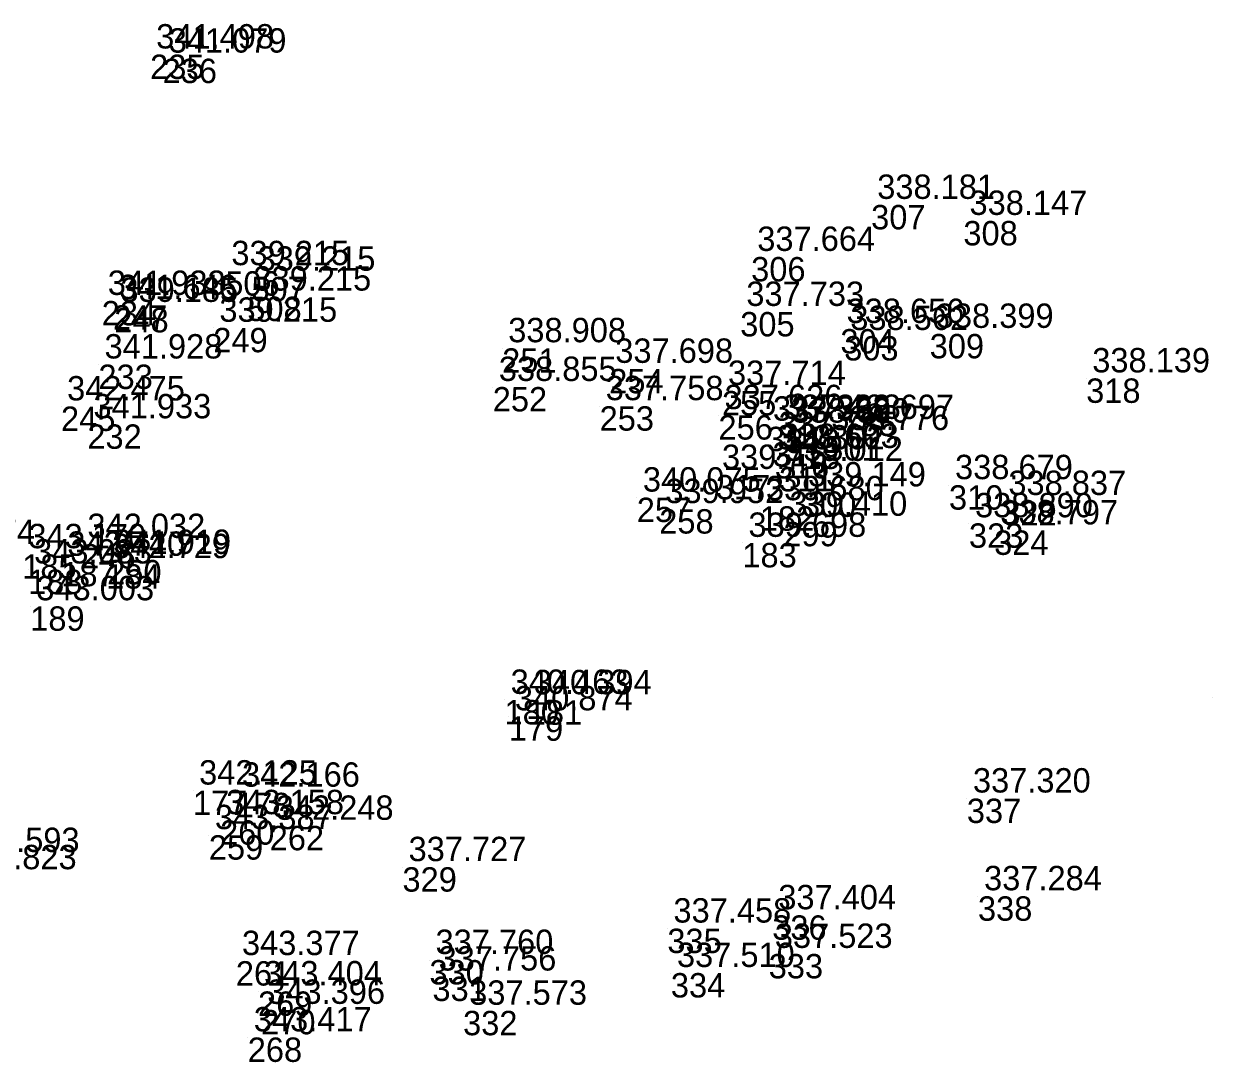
# Model space of a CAD drawing. Extents: x -829398 to -819400, y -1074439 to -1067977.
# Drawn here: x -820064.8 to -820006.2, y -1073095.6 to -1073044.5 of the extents above; entities that cross this region are included whole.
import ezdxf

# ---------------------------------------------------------------- set-up
doc = ezdxf.new("R2010")
doc.units = 0
doc.layers.add('Vrstva 60', color=7, linetype='Continuous')
doc.layers.add('Vrstva 61', color=7, linetype='Continuous')

msp = doc.modelspace()

# ---------------------------------------------------------------- linework, layer by layer
at = {"layer": 'Vrstva 60'}
for p, q in [((-820058.533, -1073045.972), (-820058.533, -1073045.972)), ((-820057.918, -1073046.174), (-820057.918, -1073046.174)), ((-820023.031, -1073053.376), (-820023.031, -1073053.376)), ((-820018.489, -1073054.165), (-820018.489, -1073054.165)), ((-820028.938, -1073055.938), (-820028.938, -1073055.938)), ((-820054.831, -1073056.64), (-820054.831, -1073056.64)), ((-820053.54, -1073056.913), (-820053.54, -1073056.913)), ((-820060.915, -1073058.104), (-820060.915, -1073058.104)), ((-820053.747, -1073057.891), (-820053.747, -1073057.891)), ((-820060.362, -1073058.31), (-820060.362, -1073058.31)), ((-820060.295, -1073058.447), (-820060.295, -1073058.447)), ((-820029.477, -1073058.646), (-820029.477, -1073058.646)), ((-820055.421, -1073059.428), (-820055.421, -1073059.428)), ((-820024.543, -1073059.486), (-820024.543, -1073059.486)), ((-820024.357, -1073059.832), (-820024.357, -1073059.832)), ((-820020.148, -1073059.727), (-820020.148, -1073059.727)), ((-820041.2, -1073060.434), (-820041.2, -1073060.434)), ((-820061.076, -1073061.235), (-820061.076, -1073061.235)), ((-820035.929, -1073061.449), (-820035.929, -1073061.449)), ((-820012.444, -1073061.918), (-820012.444, -1073061.918)), ((-820041.662, -1073062.341), (-820041.662, -1073062.341)), ((-820030.378, -1073062.536), (-820030.378, -1073062.536)), ((-820062.919, -1073063.3), (-820062.919, -1073063.3)), ((-820036.4, -1073063.287), (-820036.4, -1073063.287)), ((-820030.549, -1073063.727), (-820030.549, -1073063.727)), ((-820061.622, -1073064.18), (-820061.622, -1073064.18)), ((-820028.166, -1073064.296), (-820028.166, -1073064.296)), ((-820027.671, -1073064.207), (-820027.671, -1073064.207)), ((-820027.247, -1073064.391), (-820027.247, -1073064.391)), ((-820025.048, -1073064.214), (-820025.048, -1073064.214)), ((-820027.889, -1073065.051), (-820027.889, -1073065.051)), ((-820025.293, -1073064.759), (-820025.293, -1073064.759)), ((-820027.772, -1073065.64), (-820027.772, -1073065.64)), ((-820027.568, -1073066.278), (-820027.568, -1073066.278)), ((-820030.675, -1073066.672), (-820030.675, -1073066.672)), ((-820019.2, -1073067.176), (-820019.2, -1073067.176)), ((-820034.57, -1073067.787), (-820034.57, -1073067.787)), ((-820026.438, -1073067.532), (-820026.438, -1073067.532)), ((-820016.576, -1073067.956), (-820016.576, -1073067.956)), ((-820033.464, -1073068.354), (-820033.464, -1073068.354)), ((-820028.512, -1073068.213), (-820028.512, -1073068.213)), ((-820027.354, -1073068.98), (-820027.354, -1073068.98)), ((-820018.215, -1073069.053), (-820018.215, -1073069.053)), ((-820016.974, -1073069.403), (-820016.974, -1073069.403)), ((-820061.918, -1073070.073), (-820061.918, -1073070.073)), ((-820029.372, -1073070.016), (-820029.372, -1073070.016)), ((-820062.907, -1073070.949), (-820062.907, -1073070.949)), ((-820060.645, -1073070.856), (-820060.645, -1073070.856)), ((-820064.543, -1073071.328), (-820064.543, -1073071.328)), ((-820060.701, -1073071.065), (-820060.701, -1073071.065)), ((-820064.434, -1073073.139), (-820064.434, -1073073.139)), ((-820041.081, -1073077.747), (-820041.081, -1073077.747)), ((-820039.938, -1073077.767), (-820039.938, -1073077.767)), ((-820006.237, -1073077.623), (-820006.237, -1073077.623)), ((-820040.871, -1073078.556), (-820040.871, -1073078.556)), ((-820056.42, -1073082.212), (-820056.42, -1073082.212)), ((-820054.305, -1073082.318), (-820054.305, -1073082.318)), ((-820018.319, -1073082.604), (-820018.319, -1073082.604)), ((-820055.087, -1073083.671), (-820055.087, -1073083.671)), ((-820055.641, -1073084.408), (-820055.641, -1073084.408)), ((-820052.645, -1073083.948), (-820052.645, -1073083.948)), ((-820046.107, -1073085.983), (-820046.107, -1073085.983)), ((-820017.771, -1073087.416), (-820017.771, -1073087.416)), ((-820027.902, -1073088.352), (-820027.902, -1073088.352)), ((-820033.065, -1073089.007), (-820033.065, -1073089.007)), ((-820028.074, -1073090.254), (-820028.074, -1073090.254)), ((-820054.31, -1073090.608), (-820054.31, -1073090.608)), ((-820044.778, -1073090.553), (-820044.778, -1073090.553)), ((-820044.631, -1073091.369), (-820044.631, -1073091.369)), ((-820032.892, -1073091.195), (-820032.892, -1073091.195)), ((-820053.219, -1073092.099), (-820053.219, -1073092.099)), ((-820053.066, -1073093.009), (-820053.066, -1073093.009)), ((-820043.122, -1073093.054), (-820043.122, -1073093.054)), ((-820053.725, -1073094.366), (-820053.725, -1073094.366))]:
    msp.add_line(p, q, dxfattribs=at)

# ---------------------------------------------------------------- texts
for s, p in [('235', (-820058.533, -1073047.172)), ('236', (-820057.918, -1073047.374)), ('307', (-820023.031, -1073054.576)), ('308', (-820018.489, -1073055.365)), ('306', (-820028.938, -1073057.138)), ('506', (-820054.831, -1073057.84)), ('507', (-820053.54, -1073058.113)), ('234', (-820060.915, -1073059.304)), ('508', (-820053.747, -1073059.091)), ('247', (-820060.362, -1073059.51)), ('248', (-820060.295, -1073059.647)), ('305', (-820029.477, -1073059.846)), ('249', (-820055.421, -1073060.628)), ('304', (-820024.543, -1073060.686)), ('303', (-820024.357, -1073061.032)), ('309', (-820020.148, -1073060.927)), ('251', (-820041.2, -1073061.634)), ('233', (-820061.076, -1073062.435)), ('254', (-820035.929, -1073062.649)), ('318', (-820012.444, -1073063.118)), ('252', (-820041.662, -1073063.541)), ('255', (-820030.378, -1073063.736)), ('245', (-820062.919, -1073064.5)), ('253', (-820036.4, -1073064.487)), ('256', (-820030.549, -1073064.927)), ('232', (-820061.622, -1073065.38)), ('314', (-820028.166, -1073065.496)), ('313', (-820027.671, -1073065.407)), ('312', (-820027.247, -1073065.591)), ('302', (-820025.048, -1073065.414)), ('315', (-820027.889, -1073066.251)), ('301', (-820025.293, -1073065.959)), ('316', (-820027.772, -1073066.84)), ('311', (-820027.568, -1073067.478)), ('317', (-820030.675, -1073067.872)), ('310', (-820019.2, -1073068.376)), ('257', (-820034.57, -1073068.987)), ('300', (-820026.438, -1073068.732)), ('322', (-820016.576, -1073069.156)), ('258', (-820033.464, -1073069.554)), ('182', (-820028.512, -1073069.413)), ('299', (-820027.354, -1073070.18)), ('323', (-820018.215, -1073070.253)), ('324', (-820016.974, -1073070.603)), ('246', (-820061.918, -1073071.273)), ('183', (-820029.372, -1073071.216)), ('185', (-820064.828, -1073071.776)), ('187', (-820062.907, -1073072.149)), ('250', (-820060.645, -1073072.056)), ('188', (-820064.543, -1073072.528)), ('184', (-820060.701, -1073072.265)), ('189', (-820064.434, -1073074.339)), ('180', (-820041.081, -1073078.947)), ('181', (-820039.938, -1073078.967)), ('179', (-820040.871, -1073079.756)), ('177', (-820056.42, -1073083.412)), ('178', (-820054.305, -1073083.518)), ('337', (-820018.319, -1073083.804)), ('260', (-820055.087, -1073084.871)), ('259', (-820055.641, -1073085.608)), ('262', (-820052.645, -1073085.148)), ('329', (-820046.107, -1073087.183)), ('338', (-820017.771, -1073088.616)), ('336', (-820027.902, -1073089.552)), ('335', (-820033.065, -1073090.207)), ('333', (-820028.074, -1073091.454)), ('261', (-820054.31, -1073091.808)), ('330', (-820044.778, -1073091.753)), ('331', (-820044.631, -1073092.569)), ('334', (-820032.892, -1073092.395)), ('269', (-820053.219, -1073093.299)), ('270', (-820053.066, -1073094.209)), ('332', (-820043.122, -1073094.254)), ('268', (-820053.725, -1073095.566))]:
    msp.add_text(s, height=1.2, dxfattribs=at).set_placement(p)
at = {"layer": 'Vrstva 61'}
for s, p in [('341.498', (-820058.233, -1073045.672)), ('341.079', (-820057.618, -1073045.874)), ('338.181', (-820022.731, -1073053.076)), ('338.147', (-820018.189, -1073053.865)), ('337.664', (-820028.638, -1073055.638)), ('339.215', (-820054.531, -1073056.34)), ('339.215', (-820053.24, -1073056.613)), ('341.933', (-820060.615, -1073057.804)), ('341.646', (-820060.062, -1073058.01)), ('339.185', (-820059.995, -1073058.147)), ('339.215', (-820053.447, -1073057.591)), ('337.733', (-820029.177, -1073058.346)), ('339.215', (-820055.121, -1073059.128)), ('338.656', (-820024.243, -1073059.186)), ('338.562', (-820024.057, -1073059.532)), ('338.399', (-820019.848, -1073059.427)), ('338.908', (-820040.9, -1073060.134)), ('341.928', (-820060.776, -1073060.935)), ('337.698', (-820035.629, -1073061.149)), ('338.139', (-820012.144, -1073061.618)), ('338.855', (-820041.362, -1073062.041)), ('337.714', (-820030.078, -1073062.236)), ('342.475', (-820062.619, -1073063)), ('337.758', (-820036.1, -1073062.987)), ('341.933', (-820061.322, -1073063.88)), ('337.626', (-820030.249, -1073063.427)), ('337.392', (-820027.866, -1073063.996)), ('337.463', (-820027.371, -1073063.907)), ('338.697', (-820024.748, -1073063.914)), ('338.690', (-820026.947, -1073064.091)), ('338.776', (-820024.993, -1073064.459)), ('337.785', (-820027.589, -1073064.751)), ('338.603', (-820027.472, -1073065.34)), ('339.012', (-820027.268, -1073065.978)), ('339.718', (-820030.375, -1073066.372)), ('338.679', (-820018.9, -1073066.876)), ('340.075', (-820034.27, -1073067.487)), ('339.149', (-820026.138, -1073067.232)), ('339.952', (-820033.164, -1073068.054)), ('339.680', (-820028.212, -1073067.913)), ('338.837', (-820016.276, -1073067.656)), ('339.410', (-820027.054, -1073068.68)), ('338.890', (-820017.915, -1073068.753)), ('338.797', (-820016.674, -1073069.103)), ('342.032', (-820061.618, -1073069.773)), ('339.698', (-820029.072, -1073069.716)), ('343.374', (-820070.001, -1073070.074)), ('343.170', (-820064.528, -1073070.276)), ('343.083', (-820064.243, -1073071.028)), ('342.740', (-820062.607, -1073070.649)), ('342.729', (-820060.401, -1073070.765)), ('341.919', (-820060.345, -1073070.556)), ('343.003', (-820064.134, -1073072.839)), ('340.463', (-820040.781, -1073077.447)), ('340.394', (-820039.638, -1073077.467)), ('340.874', (-820040.571, -1073078.256)), ('342.125', (-820056.12, -1073081.912)), ('342.166', (-820054.005, -1073082.018)), ('337.320', (-820018.019, -1073082.304)), ('343.158', (-820054.787, -1073083.371)), ('342.248', (-820052.345, -1073083.648)), ('343.387', (-820055.341, -1073084.108)), ('343.593', (-820067.805, -1073085.233)), ('343.823', (-820067.95, -1073086.08)), ('337.727', (-820045.807, -1073085.683)), ('337.284', (-820017.471, -1073087.116)), ('337.404', (-820027.602, -1073088.052)), ('337.458', (-820032.765, -1073088.707)), ('343.377', (-820054.01, -1073090.308)), ('337.760', (-820044.478, -1073090.253)), ('337.523', (-820027.774, -1073089.954)), ('337.510', (-820032.592, -1073090.895)), ('337.756', (-820044.331, -1073091.069)), ('343.404', (-820052.919, -1073091.799)), ('343.396', (-820052.766, -1073092.709)), ('337.573', (-820042.822, -1073092.754)), ('343.417', (-820053.425, -1073094.066))]:
    msp.add_text(s, height=1.2, dxfattribs=at).set_placement(p)

doc.saveas('drawing.dxf')
